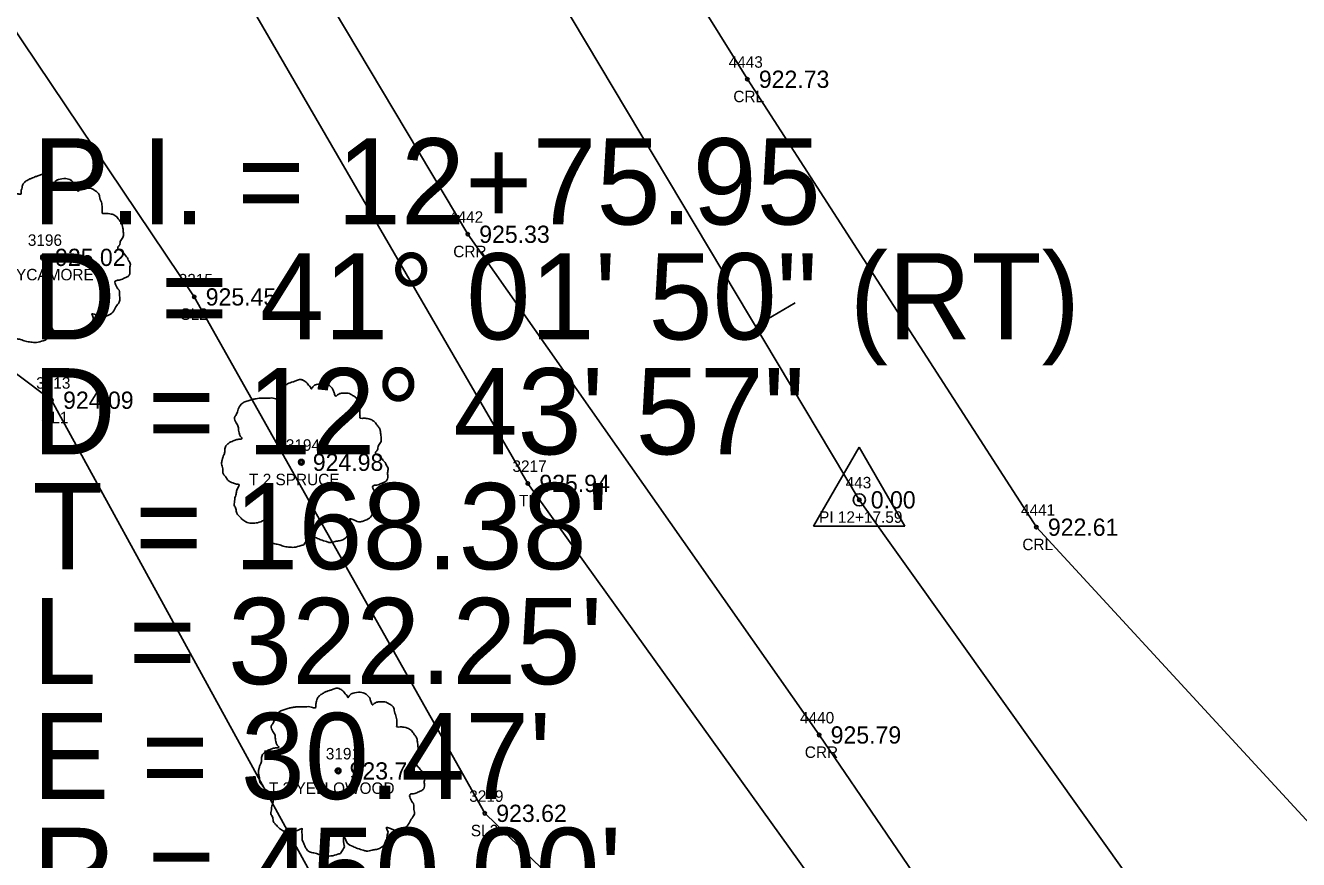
# Model space of a CAD drawing. Extents: x 1575382 to 1578175, y 1099175 to 1101955.
# Drawn here: x 1576886.4 to 1576997.2, y 1101001.7 to 1101074.3 of the extents above; entities that cross this region are included whole.
import ezdxf

# ---------------------------------------------------------------- set-up
doc = ezdxf.new("R2010")
doc.units = 0
for name, color, linetype in [('RD_EX_H2O', 7, 'Continuous'), ('RD_EX_H2O_txCode', 7, 'Continuous'), ('RD_EX_TX_H2O_ELEV', 7, 'Continuous'), ('RD_EX_TX_VEG_ELEV', 7, 'Continuous'), ('RD_EX_VEG', 7, 'Continuous'), ('RD_EX_VEG_txCode', 7, 'Continuous'), ('RD_HC_Cl', 7, 'Continuous'), ('RD_HC_Data', 7, 'Continuous'), ('RD_HC_Data_Tic', 7, 'Continuous'), ('RD_HC_Survey_ELEV', 7, 'Continuous'), ('RD_HC_txCode', 7, 'Continuous'), ('RD_SMD_Locator', 7, 'Continuous')]:
    doc.layers.add(name, color=color, linetype=linetype)

msp = doc.modelspace()

# ---------------------------------------------------------------- linework, layer by layer
at = {"layer": 'RD_EX_H2O'}
for points in [[(1577058.83, 1100906.76), (1577066.57, 1100916.08), (1577041.89, 1100951.37), (1577010.39, 1100991.57), (1576974.35, 1101030.66), (1576949.2, 1101069.64), (1576912.82, 1101128.01), (1576885.93, 1101178.76), (1576854.06, 1101233.12)], [(1577042.97, 1100897.2), (1577038.12, 1100899.96), (1577014.74, 1100933.18), (1576984.89, 1100969.37), (1576955.45, 1101012.58), (1576924.87, 1101056.15), (1576897.24, 1101102.51), (1576868.31, 1101145.43), (1576840.71, 1101206.6)]]:
    msp.add_lwpolyline(points, dxfattribs=at)
at = {"layer": 'RD_EX_VEG'}
for points in [[(1576850.62, 1101171.41), (1576930.1, 1101034.47), (1577038.25, 1100883.78), (1577074.14, 1100918.21), (1577030.74, 1100978.52)], [(1576842.66, 1101165.2), (1576856.32, 1101117.3), (1576901.07, 1101050.7), (1576926.35, 1101005.76), (1576957.58, 1100975.47), (1576985.79, 1100943.99), (1577005.95, 1100901.31), (1577049.5, 1100868.21), (1577075.37, 1100845.03), (1577056.22, 1100809.99)], [(1576823.91, 1101161.24), (1576835.18, 1101111.01), (1576847.37, 1101072.75), (1576888.66, 1101041.71), (1576913.76, 1100995.87), (1576945.15, 1100967.3), (1576973.3, 1100933.42), (1576973.63, 1100896.3), (1576975.02, 1100865.51), (1577014.08, 1100835.8), (1577056.22, 1100809.99)]]:
    msp.add_lwpolyline(points, dxfattribs=at)
for centre, radius in [((1576887.96, 1101054.14), 0.25), ((1576887.94, 1101054.12), 0.0001), ((1576910.39, 1101036.31), 0.25), ((1576910.38, 1101036.29), 0.0001), ((1576913.59, 1101009.45), 0.25), ((1576913.57, 1101009.43), 0.0001)]:
    msp.add_circle(centre, radius, dxfattribs=at)
for points in [[(1576888.09, 1101061.31), (1576887.79, 1101061.34), (1576887.46, 1101061.24), (1576887.21, 1101061.14), (1576886.99, 1101061.06), (1576886.76, 1101060.96), (1576886.46, 1101060.79), (1576886.24, 1101060.59), (1576886.11, 1101060.34), (1576886.06, 1101060.11), (1576886.01, 1101059.84), (1576886.01, 1101059.66), (1576885.89, 1101059.64), (1576885.74, 1101059.66), (1576885.49, 1101059.74), (1576885.24, 1101059.74), (1576884.99, 1101059.74), (1576884.64, 1101059.71), (1576884.29, 1101059.71), (1576884.01, 1101059.66), (1576883.69, 1101059.61), (1576883.31, 1101059.49), (1576882.96, 1101059.36), (1576882.67, 1101059.11), (1576882.42, 1101058.64), (1576882.29, 1101058.29), (1576882.14, 1101058.04), (1576882.29, 1101057.59), (1576882.47, 1101057.24), (1576882.49, 1101057.04), (1576882.57, 1101056.61), (1576882.67, 1101056.39), (1576882.79, 1101056.19), (1576882.72, 1101056.16), (1576882.34, 1101056.11), (1576882.04, 1101056.01), (1576881.62, 1101055.79), (1576881.39, 1101055.56), (1576881.29, 1101055.24), (1576881.27, 1101054.89), (1576881.17, 1101054.69), (1576881.09, 1101054.41), (1576881.07, 1101054.34), (1576881.02, 1101054.01), (1576881.12, 1101053.56), (1576881.14, 1101053.21), (1576881.27, 1101052.99), (1576881.42, 1101052.81), (1576881.59, 1101052.56), (1576881.99, 1101052.34), (1576882.32, 1101052.24), (1576882.52, 1101052.21), (1576882.34, 1101051.71), (1576882.29, 1101051.37), (1576882.17, 1101050.97), (1576882.17, 1101050.89), (1576882.12, 1101050.42), (1576882.27, 1101050.09), (1576882.34, 1101049.72), (1576882.52, 1101049.49), (1576882.79, 1101049.19), (1576883.11, 1101048.97), (1576883.61, 1101048.84), (1576884.01, 1101048.87), (1576884.59, 1101049.04), (1576884.84, 1101049.12), (1576884.81, 1101048.94), (1576884.84, 1101048.57), (1576884.84, 1101048.14), (1576884.99, 1101047.82), (1576885.09, 1101047.54), (1576885.24, 1101047.29), (1576885.56, 1101047.07), (1576885.96, 1101046.99), (1576886.39, 1101046.84), (1576886.84, 1101046.77), (1576887.34, 1101046.74), (1576887.94, 1101046.89), (1576888.21, 1101047.02), (1576888.31, 1101047.19), (1576888.51, 1101047.57), (1576888.46, 1101047.79), (1576888.49, 1101048.39), (1576888.59, 1101048.22), (1576888.76, 1101047.87), (1576889.26, 1101047.57), (1576889.66, 1101047.39), (1576890.14, 1101047.24), (1576890.44, 1101047.17), (1576890.91, 1101047.24), (1576891.29, 1101047.32), (1576891.66, 1101047.44), (1576891.96, 1101047.72), (1576892.14, 1101047.99), (1576892.19, 1101048.27), (1576892.26, 1101048.64), (1576892.31, 1101048.82)], [(1576892.31, 1101048.82), (1576892.24, 1101048.99), (1576892.19, 1101049.24), (1576892.26, 1101049.22), (1576892.44, 1101049.17), (1576892.71, 1101049.04), (1576892.94, 1101048.97), (1576893.26, 1101048.99), (1576893.54, 1101049.09), (1576893.99, 1101049.37), (1576894.26, 1101049.84), (1576894.53, 1101050.24), (1576894.61, 1101050.57), (1576894.56, 1101050.79), (1576894.53, 1101051.29), (1576894.33, 1101051.54), (1576894.28, 1101051.66), (1576894.19, 1101052.06), (1576894.26, 1101052.11), (1576894.53, 1101052.16), (1576894.91, 1101052.29), (1576895.18, 1101052.41), (1576895.41, 1101052.59), (1576895.48, 1101052.81), (1576895.46, 1101053.21), (1576895.51, 1101053.61), (1576895.43, 1101053.76), (1576895.33, 1101053.91), (1576895.26, 1101054.11), (1576895.11, 1101054.26), (1576895.01, 1101054.41), (1576894.91, 1101054.51), (1576894.78, 1101054.66), (1576894.61, 1101054.79), (1576894.46, 1101054.84), (1576894.41, 1101054.99), (1576894.56, 1101055.19), (1576894.61, 1101055.29), (1576894.63, 1101055.51), (1576894.86, 1101055.86), (1576894.91, 1101056.26), (1576894.86, 1101056.69), (1576894.81, 1101056.96), (1576894.66, 1101057.24), (1576894.46, 1101057.49), (1576894.33, 1101057.66), (1576894.16, 1101057.79), (1576893.84, 1101057.91), (1576893.59, 1101057.96), (1576893.24, 1101057.96), (1576893.04, 1101058.01), (1576893.06, 1101058.06), (1576893.06, 1101058.21), (1576893.06, 1101058.49), (1576892.99, 1101058.94), (1576892.84, 1101059.44), (1576892.84, 1101059.46), (1576892.74, 1101059.71), (1576892.51, 1101059.91), (1576892.34, 1101060.01), (1576892.14, 1101060.14), (1576891.89, 1101060.16), (1576891.59, 1101060.16), (1576891.31, 1101060.11), (1576891.11, 1101060.01), (1576890.94, 1101059.89), (1576890.86, 1101060.04), (1576890.76, 1101060.34), (1576890.71, 1101060.49), (1576890.56, 1101060.66), (1576890.34, 1101060.86), (1576889.89, 1101060.99), (1576889.26, 1101060.91), (1576888.96, 1101060.71), (1576888.81, 1101060.54), (1576888.76, 1101060.66), (1576888.56, 1101060.86), (1576888.46, 1101061.04), (1576888.29, 1101061.16), (1576888.14, 1101061.26), (1576888.04, 1101061.31)], [(1576910.52, 1101043.48), (1576910.22, 1101043.5), (1576909.9, 1101043.4), (1576909.65, 1101043.3), (1576909.42, 1101043.23), (1576909.2, 1101043.13), (1576908.9, 1101042.95), (1576908.67, 1101042.75), (1576908.55, 1101042.5), (1576908.5, 1101042.28), (1576908.45, 1101042), (1576908.45, 1101041.83), (1576908.32, 1101041.8), (1576908.17, 1101041.83), (1576907.92, 1101041.9), (1576907.67, 1101041.9), (1576907.42, 1101041.9), (1576907.07, 1101041.88), (1576906.72, 1101041.88), (1576906.45, 1101041.83), (1576906.12, 1101041.78), (1576905.75, 1101041.65), (1576905.4, 1101041.53), (1576905.1, 1101041.28), (1576904.85, 1101040.8), (1576904.72, 1101040.45), (1576904.57, 1101040.2), (1576904.72, 1101039.75), (1576904.9, 1101039.4), (1576904.92, 1101039.2), (1576905, 1101038.78), (1576905.1, 1101038.55), (1576905.22, 1101038.35), (1576905.15, 1101038.33), (1576904.77, 1101038.28), (1576904.47, 1101038.18), (1576904.05, 1101037.95), (1576903.82, 1101037.73), (1576903.72, 1101037.4), (1576903.7, 1101037.05), (1576903.6, 1101036.85), (1576903.52, 1101036.58), (1576903.5, 1101036.5), (1576903.45, 1101036.18), (1576903.55, 1101035.73), (1576903.57, 1101035.38), (1576903.7, 1101035.16), (1576903.85, 1101034.98), (1576904.02, 1101034.73), (1576904.42, 1101034.51), (1576904.75, 1101034.41), (1576904.95, 1101034.38), (1576904.77, 1101033.88), (1576904.72, 1101033.53), (1576904.6, 1101033.13), (1576904.6, 1101033.06), (1576904.55, 1101032.58), (1576904.7, 1101032.26), (1576904.77, 1101031.88), (1576904.95, 1101031.66), (1576905.22, 1101031.36), (1576905.55, 1101031.13), (1576906.05, 1101031.01), (1576906.45, 1101031.03), (1576907.02, 1101031.21), (1576907.27, 1101031.28), (1576907.25, 1101031.11), (1576907.27, 1101030.73), (1576907.27, 1101030.31), (1576907.42, 1101029.98), (1576907.52, 1101029.71), (1576907.67, 1101029.46), (1576908, 1101029.23), (1576908.4, 1101029.16), (1576908.82, 1101029.01), (1576909.27, 1101028.93), (1576909.77, 1101028.91), (1576910.37, 1101029.06), (1576910.65, 1101029.18), (1576910.75, 1101029.36), (1576910.95, 1101029.73), (1576910.9, 1101029.96), (1576910.92, 1101030.56), (1576911.02, 1101030.38), (1576911.2, 1101030.03), (1576911.7, 1101029.73), (1576912.1, 1101029.56), (1576912.57, 1101029.41), (1576912.87, 1101029.33), (1576913.34, 1101029.41), (1576913.72, 1101029.48), (1576914.09, 1101029.61), (1576914.39, 1101029.88), (1576914.57, 1101030.16), (1576914.62, 1101030.43), (1576914.69, 1101030.81), (1576914.74, 1101030.98)], [(1576914.74, 1101030.98), (1576914.67, 1101031.16), (1576914.62, 1101031.41), (1576914.69, 1101031.38), (1576914.87, 1101031.33), (1576915.14, 1101031.21), (1576915.37, 1101031.13), (1576915.69, 1101031.16), (1576915.97, 1101031.26), (1576916.42, 1101031.53), (1576916.69, 1101032.01), (1576916.97, 1101032.41), (1576917.04, 1101032.73), (1576916.99, 1101032.96), (1576916.97, 1101033.46), (1576916.77, 1101033.71), (1576916.72, 1101033.83), (1576916.62, 1101034.23), (1576916.69, 1101034.28), (1576916.97, 1101034.33), (1576917.34, 1101034.46), (1576917.62, 1101034.58), (1576917.84, 1101034.76), (1576917.92, 1101034.98), (1576917.89, 1101035.38), (1576917.94, 1101035.78), (1576917.87, 1101035.93), (1576917.77, 1101036.08), (1576917.69, 1101036.28), (1576917.54, 1101036.43), (1576917.44, 1101036.58), (1576917.34, 1101036.68), (1576917.22, 1101036.83), (1576917.04, 1101036.95), (1576916.89, 1101037), (1576916.84, 1101037.15), (1576916.99, 1101037.35), (1576917.04, 1101037.45), (1576917.07, 1101037.68), (1576917.29, 1101038.03), (1576917.34, 1101038.43), (1576917.29, 1101038.85), (1576917.24, 1101039.13), (1576917.09, 1101039.4), (1576916.89, 1101039.65), (1576916.77, 1101039.83), (1576916.59, 1101039.95), (1576916.27, 1101040.08), (1576916.02, 1101040.13), (1576915.67, 1101040.13), (1576915.47, 1101040.18), (1576915.49, 1101040.23), (1576915.49, 1101040.38), (1576915.49, 1101040.65), (1576915.42, 1101041.1), (1576915.27, 1101041.6), (1576915.27, 1101041.63), (1576915.17, 1101041.88), (1576914.94, 1101042.08), (1576914.77, 1101042.18), (1576914.57, 1101042.3), (1576914.32, 1101042.33), (1576914.02, 1101042.33), (1576913.74, 1101042.28), (1576913.54, 1101042.18), (1576913.37, 1101042.05), (1576913.29, 1101042.2), (1576913.19, 1101042.5), (1576913.14, 1101042.65), (1576913, 1101042.83), (1576912.77, 1101043.03), (1576912.32, 1101043.15), (1576911.7, 1101043.08), (1576911.4, 1101042.88), (1576911.25, 1101042.7), (1576911.2, 1101042.83), (1576911, 1101043.03), (1576910.9, 1101043.2), (1576910.72, 1101043.33), (1576910.57, 1101043.43), (1576910.47, 1101043.48)], [(1576913.72, 1101016.62), (1576913.42, 1101016.64), (1576913.09, 1101016.54), (1576912.84, 1101016.44), (1576912.62, 1101016.37), (1576912.39, 1101016.27), (1576912.09, 1101016.09), (1576911.87, 1101015.89), (1576911.74, 1101015.64), (1576911.69, 1101015.42), (1576911.64, 1101015.14), (1576911.64, 1101014.97), (1576911.52, 1101014.94), (1576911.37, 1101014.97), (1576911.12, 1101015.04), (1576910.87, 1101015.04), (1576910.62, 1101015.04), (1576910.27, 1101015.02), (1576909.92, 1101015.02), (1576909.64, 1101014.97), (1576909.32, 1101014.92), (1576908.94, 1101014.79), (1576908.6, 1101014.67), (1576908.3, 1101014.42), (1576908.05, 1101013.94), (1576907.92, 1101013.59), (1576907.77, 1101013.34), (1576907.92, 1101012.89), (1576908.1, 1101012.54), (1576908.12, 1101012.34), (1576908.2, 1101011.92), (1576908.3, 1101011.69), (1576908.42, 1101011.49), (1576908.35, 1101011.47), (1576907.97, 1101011.42), (1576907.67, 1101011.32), (1576907.25, 1101011.09), (1576907.02, 1101010.87), (1576906.92, 1101010.54), (1576906.9, 1101010.19), (1576906.8, 1101009.99), (1576906.72, 1101009.72), (1576906.7, 1101009.64), (1576906.65, 1101009.32), (1576906.75, 1101008.87), (1576906.77, 1101008.52), (1576906.9, 1101008.29), (1576907.05, 1101008.12), (1576907.22, 1101007.87), (1576907.62, 1101007.64), (1576907.95, 1101007.54), (1576908.15, 1101007.52), (1576907.97, 1101007.02), (1576907.92, 1101006.67), (1576907.8, 1101006.27), (1576907.8, 1101006.19), (1576907.75, 1101005.72), (1576907.9, 1101005.4), (1576907.97, 1101005.02), (1576908.15, 1101004.8), (1576908.42, 1101004.5), (1576908.74, 1101004.27), (1576909.24, 1101004.15), (1576909.64, 1101004.17), (1576910.22, 1101004.35), (1576910.47, 1101004.42), (1576910.44, 1101004.25), (1576910.47, 1101003.87), (1576910.47, 1101003.45), (1576910.62, 1101003.12), (1576910.72, 1101002.85), (1576910.87, 1101002.6), (1576911.19, 1101002.37), (1576911.59, 1101002.3), (1576912.02, 1101002.15), (1576912.47, 1101002.07), (1576912.97, 1101002.05), (1576913.57, 1101002.2), (1576913.84, 1101002.32), (1576913.94, 1101002.5), (1576914.14, 1101002.87), (1576914.09, 1101003.1), (1576914.12, 1101003.7), (1576914.22, 1101003.52), (1576914.39, 1101003.17), (1576914.89, 1101002.87), (1576915.29, 1101002.7), (1576915.77, 1101002.55), (1576916.07, 1101002.47), (1576916.54, 1101002.55), (1576916.92, 1101002.62), (1576917.29, 1101002.75), (1576917.59, 1101003.02), (1576917.77, 1101003.3), (1576917.82, 1101003.57), (1576917.89, 1101003.95), (1576917.94, 1101004.12)], [(1576917.94, 1101004.12), (1576917.87, 1101004.3), (1576917.82, 1101004.55), (1576917.89, 1101004.52), (1576918.07, 1101004.47), (1576918.34, 1101004.35), (1576918.57, 1101004.27), (1576918.89, 1101004.3), (1576919.17, 1101004.4), (1576919.62, 1101004.67), (1576919.89, 1101005.15), (1576920.16, 1101005.55), (1576920.24, 1101005.87), (1576920.19, 1101006.09), (1576920.16, 1101006.59), (1576919.97, 1101006.84), (1576919.92, 1101006.97), (1576919.82, 1101007.37), (1576919.89, 1101007.42), (1576920.16, 1101007.47), (1576920.54, 1101007.59), (1576920.81, 1101007.72), (1576921.04, 1101007.89), (1576921.11, 1101008.12), (1576921.09, 1101008.52), (1576921.14, 1101008.92), (1576921.06, 1101009.07), (1576920.96, 1101009.22), (1576920.89, 1101009.42), (1576920.74, 1101009.57), (1576920.64, 1101009.72), (1576920.54, 1101009.82), (1576920.41, 1101009.97), (1576920.24, 1101010.09), (1576920.09, 1101010.14), (1576920.04, 1101010.29), (1576920.19, 1101010.49), (1576920.24, 1101010.59), (1576920.26, 1101010.82), (1576920.49, 1101011.17), (1576920.54, 1101011.57), (1576920.49, 1101011.99), (1576920.44, 1101012.27), (1576920.29, 1101012.54), (1576920.09, 1101012.79), (1576919.97, 1101012.97), (1576919.79, 1101013.09), (1576919.47, 1101013.22), (1576919.22, 1101013.27), (1576918.87, 1101013.27), (1576918.67, 1101013.32), (1576918.69, 1101013.37), (1576918.69, 1101013.52), (1576918.69, 1101013.79), (1576918.62, 1101014.24), (1576918.47, 1101014.74), (1576918.47, 1101014.77), (1576918.37, 1101015.02), (1576918.14, 1101015.22), (1576917.97, 1101015.32), (1576917.77, 1101015.44), (1576917.52, 1101015.47), (1576917.22, 1101015.47), (1576916.94, 1101015.42), (1576916.74, 1101015.32), (1576916.57, 1101015.19), (1576916.49, 1101015.34), (1576916.39, 1101015.64), (1576916.34, 1101015.79), (1576916.19, 1101015.97), (1576915.97, 1101016.17), (1576915.52, 1101016.29), (1576914.89, 1101016.22), (1576914.59, 1101016.02), (1576914.44, 1101015.84), (1576914.39, 1101015.97), (1576914.19, 1101016.17), (1576914.09, 1101016.34), (1576913.92, 1101016.47), (1576913.77, 1101016.57), (1576913.67, 1101016.62)]]:
    msp.add_spline(points, degree=3, dxfattribs=at)
at = {"layer": 'RD_HC_Cl'}
for p, q in [((1576847.38, 1101219.86), (1576958.94, 1101033.04)), ((1576958.94, 1101033.04), (1577114.03, 1100815.76))]:
    msp.add_line(p, q, dxfattribs=at)
msp.add_arc((1577257.91, 1101196.45), 450, 194.1013, 235.1317, dxfattribs=at)
at = {"layer": 'RD_HC_Data'}
for p, q in [((1576954.96, 1101030.75), (1576958.94, 1101037.63)), ((1576958.94, 1101037.63), (1576962.91, 1101030.75)), ((1576954.96, 1101030.75), (1576962.91, 1101030.75))]:
    msp.add_line(p, q, dxfattribs=at)
msp.add_circle((1576958.94, 1101033.04), 0.529, dxfattribs=at)
at = {"layer": 'RD_HC_Data_Tic'}
msp.add_line((1576949.92, 1101048.14), (1576953.35, 1101050.19), dxfattribs=at)
at = {"layer": 'RD_SMD_Locator'}
for centre in [(1576949.2, 1101069.64), (1576924.87, 1101056.15), (1576887.96, 1101054.14), (1576901.07, 1101050.7), (1576888.66, 1101041.71), (1576910.39, 1101036.31), (1576930.1, 1101034.47), (1576958.94, 1101033.04), (1576974.35, 1101030.66), (1576955.45, 1101012.58), (1576913.59, 1101009.45), (1576926.35, 1101005.76)]:
    msp.add_circle(centre, 0.15, dxfattribs=at)

# ---------------------------------------------------------------- texts
at = {"layer": 'RD_EX_H2O_txCode'}
for s, p in [('4443', (1576947.57, 1101070.64)), ('CRL', (1576947.98, 1101067.64)), ('4442', (1576923.24, 1101057.15)), ('CRR', (1576923.61, 1101054.15)), ('4441', (1576973.01, 1101031.66)), ('CRL', (1576973.13, 1101028.66)), ('4440', (1576953.78, 1101013.58)), ('CRR', (1576954.2, 1101010.58))]:
    msp.add_text(s, height=1, dxfattribs=at).set_placement(p)
at = {"layer": 'RD_EX_TX_H2O_ELEV'}
for s, p in [('922.73', (1576950.2, 1101068.89)), ('925.33', (1576925.87, 1101055.4)), ('922.61', (1576975.35, 1101029.91)), ('925.79', (1576956.45, 1101011.83))]:
    msp.add_text(s, height=1.5, dxfattribs=at).set_placement(p)
at = {"layer": 'RD_EX_TX_VEG_ELEV'}
for s, p in [('925.02', (1576888.96, 1101053.39)), ('925.45', (1576902.07, 1101049.95)), ('924.09', (1576889.66, 1101040.96)), ('924.98', (1576911.39, 1101035.56)), ('925.94', (1576931.1, 1101033.72)), ('923.71', (1576914.59, 1101008.7)), ('923.62', (1576927.35, 1101005.01))]:
    msp.add_text(s, height=1.5, dxfattribs=at).set_placement(p)
at = {"layer": 'RD_EX_VEG_txCode'}
for s, p in [('3196', (1576886.59, 1101055.14)), ('T 4 SYCAMORE', (1576882.37, 1101052.14)), ('3215', (1576899.72, 1101051.7)), ('SL2', (1576899.87, 1101048.7)), ('3213', (1576887.32, 1101042.71)), ('SL1', (1576887.74, 1101039.71)), ('3194', (1576909.04, 1101037.31)), ('3217', (1576928.76, 1101035.47)), ('T 2 SPRUCE', (1576905.84, 1101034.31)), ('TL', (1576929.33, 1101032.47)), ('3191', (1576912.52, 1101010.45)), ('T 3 YELLOWOOD', (1576907.58, 1101007.45)), ('3219', (1576925, 1101006.76)), ('SL2', (1576925.14, 1101003.76))]:
    msp.add_text(s, height=1, dxfattribs=at).set_placement(p)
at = {"layer": 'RD_HC_Data'}
for s, p in [('P.I. = 12+75.95', (1576887, 1101057)), ('    = 41%%d 01\' 50" (RT)', (1576887, 1101047)), ('D', (1576887, 1101047)), ('D = 12%%d 43\' 57"', (1576887, 1101037)), ("T = 168.38'", (1576887, 1101027)), ("L = 322.25'", (1576887, 1101017)), ("E = 30.47'", (1576887, 1101007)), ("R = 450.00'", (1576887, 1100997))]:
    msp.add_text(s, height=7.5, dxfattribs=at).set_placement(p)
at = {"layer": 'RD_HC_Survey_ELEV'}
msp.add_text('0.00', height=1.5, dxfattribs=at).set_placement((1576959.94, 1101032.29))
at = {"layer": 'RD_HC_txCode'}
for s, p in [('443', (1576957.75, 1101034.04)), ('PI 12+17.59', (1576955.44, 1101031.04))]:
    msp.add_text(s, height=1, dxfattribs=at).set_placement(p)

doc.saveas('drawing.dxf')
